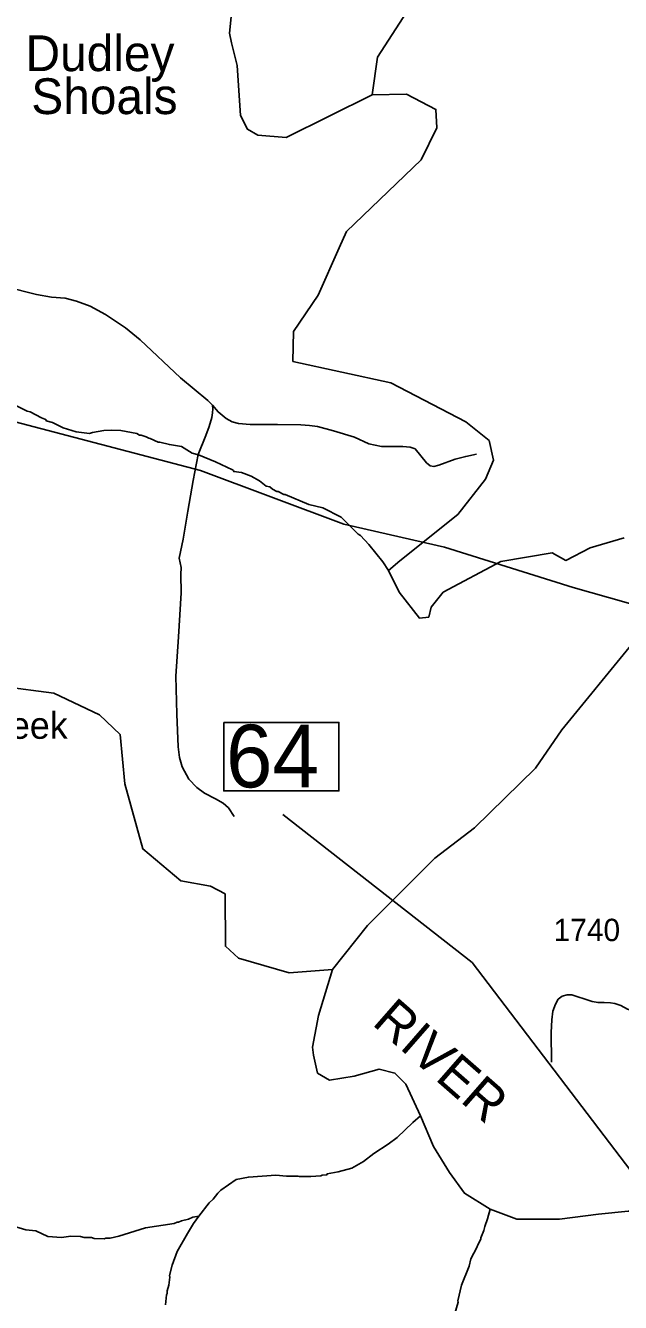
# Model space of a CAD drawing. Extents: x 1159738 to 1321356, y 736314 to 882035.
# Drawn here: x 1296447 to 1299773, y 769153 to 776290 of the extents above; entities that cross this region are included whole.
import ezdxf

# ---------------------------------------------------------------- set-up
doc = ezdxf.new("R2010")
doc.units = 0
for name, color, linetype in [('Exist Civil Demographics City Label', 7, 'Continuous'), ('Exist Hydrographic Creek Single Shore', 7, 'Continuous'), ('Exist Hydrographic Creek Single Shore Label', 7, 'Continuous'), ('Exist Hydrographic Misc Water Feature', 7, 'Continuous'), ('Exist Hydrographic River Shore Label', 7, 'Continuous'), ('Exist Road Non-System Type 51', 7, 'Continuous'), ('Exist Road Secondary Structure Standard Bridge Number Label', 7, 'Continuous'), ('Exist Road Secondary Type 51 Number Label', 7, 'Continuous'), ('Exist Utilities Electrical Transmission Line', 7, 'Continuous')]:
    doc.layers.add(name, color=color, linetype=linetype)

msp = doc.modelspace()

# ---------------------------------------------------------------- linework, layer by layer
at = {"layer": 'Exist Hydrographic Creek Single Shore'}
for points in [[(1297629.8, 776065.8), (1297598.6, 776193.2), (1297588.2, 776247.8), (1297598.7, 776356.2), (1297658.5, 776535.6), (1297663.6, 776567.6), (1297648.1, 776592.8), (1297642.8, 776611.8), (1297611.6, 776627.4), (1297554.5, 776637), (1297349.2, 776501.8), (1297312.8, 776492.2), (1297276.5, 776514.8), (1297141.4, 776813.8), (1297068.6, 777105.1), (1297084.9, 777239.3)], [(1298384.7, 775903.1), (1297903.7, 775663.3), (1297745.7, 775676.4), (1297687.7, 775710.3), (1297648.7, 775786.6), (1297629.8, 776065.8)], [(1298201.4, 775047.4), (1298241.7, 775137.8), (1298659.7, 775539.8), (1298746.7, 775718.6), (1298741.7, 775820.5), (1298576.7, 775905.9), (1298384.7, 775903.1)], [(1299794.7, 773426), (1299603.3, 773369.5), (1299467.3, 773300.1), (1299392.4, 773341.7), (1299103.9, 773294.6), (1298782.1, 773122.4), (1298715.5, 773039.2), (1298701.7, 772983.6), (1298649, 772978.1), (1298536.7, 773123), (1298477.2, 773243.3), (1298540.7, 773296.9), (1298863.8, 773556.3), (1299018.7, 773753.5), (1299062.8, 773860.9), (1299039.7, 773969.7), (1298908.7, 774074), (1298488.7, 774292.6), (1297941.8, 774411.9), (1297945.8, 774579.2), (1298083.8, 774783.3), (1298201.4, 775047.4)], [(1298162.8, 771013.3), (1298359.8, 771258.8), (1298735.7, 771635.3), (1298956.8, 771804.9), (1299297.8, 772139.4), (1299444.8, 772353.1), (1299838.8, 772834.3)], [(1298162.8, 771013.3), (1297920.7, 770995.2), (1297638.8, 771076.3), (1297564.8, 771143.5), (1297563.7, 771435.6), (1297481.7, 771480), (1297314.7, 771509.5), (1297102.8, 771687.8), (1297002.7, 772050.9), (1296975.8, 772327.2), (1296861.7, 772437.8), (1296605.7, 772557.8), (1296320.2, 772595.5), (1296242.4, 772569.2)], [(1298162.8, 771013.3), (1298085.1, 770756.7), (1298051.8, 770579.1), (1298057.3, 770534.6), (1298079.5, 770434.7), (1298146.1, 770395.8), (1298284.8, 770418.1), (1298423.5, 770456.9), (1298512.3, 770434.7), (1298573.3, 770373.6), (1298656, 770195.6), (1298728.7, 770023.9), (1298817.4, 769879.5), (1298900.7, 769762.9), (1299044.4, 769673.7), (1299194.7, 769618.5), (1299433.3, 769618.5), (1299649.7, 769646.3), (1299816.2, 769663), (1299960.4, 769663), (1300134.3, 769661.2)]]:
    msp.add_lwpolyline(points, dxfattribs=at)
at = {"layer": 'Exist Hydrographic Misc Water Feature'}
for points in [[(1298384.7, 775903.1), (1298414.7, 776112.7), (1298578.6, 776365.4), (1298731.7, 776496.9), (1298887.7, 776733.4), (1299058.7, 776913.8), (1299130.4, 777303.6), (1299439.7, 777513.4), (1300001.7, 777649.9), (1300111.7, 777723.1), (1300224.7, 777944.1), (1300481.7, 778605.3), (1300545.7, 778846.9), (1300560.7, 779096.1), (1300727.7, 779476.8), (1300925.7, 779745.3)], [(1298477.2, 773243.3), (1298445.2, 773291.5), (1298366, 773389.9), (1298319.4, 773439.3), (1298307.7, 773447.6), (1298212.3, 773542.5), (1298109.8, 773593.5), (1298030.3, 773611.9), (1297899.8, 773667.8), (1297891.8, 773668), (1297860.3, 773684.9), (1297852.4, 773685.2), (1297828.7, 773697.9), (1297813.1, 773710.4), (1297793.2, 773714.9), (1297754.6, 773745.6), (1297708.8, 773771.2), (1297655.3, 773791.1), (1297611.5, 773796.3), (1297609.7, 773802.4), (1297603.7, 773806.6), (1297509, 773851.4), (1297414.2, 773890.2), (1297378.4, 773899.3), (1297319.4, 773937), (1297251.8, 773947), (1297197.8, 773961.8), (1297188.1, 773960.9), (1297144.7, 773982.2), (1297136.7, 773982.4), (1297120.9, 773990.9), (1297093.1, 773999.7), (1297085.1, 773999.9), (1297069.5, 774008.5), (1296980, 774027.1), (1296925.9, 774028.7), (1296885.8, 774025.9), (1296821.6, 774015.8), (1296805.4, 774010.3), (1296729.6, 774018.5), (1296658.2, 774040.6), (1296599.1, 774070.4), (1296563.3, 774079.5), (1296563.5, 774085.5), (1296555.6, 774089.7), (1296535.8, 774096.3), (1296472.8, 774130.2), (1296456.9, 774134.6), (1296397.7, 774164.3)], [(1298656, 770195.6), (1298612.9, 770157.8), (1298524.5, 770074.4), (1298475.4, 770037.9), (1298393.9, 769984.3), (1298337.3, 769941.2), (1298271.5, 769903.9), (1298194.9, 769882.1), (1298134.6, 769871.9), (1298132.3, 769866), (1298106.3, 769864.8), (1298098.2, 769861), (1298042.1, 769856.7), (1297978, 769856.6), (1297970.2, 769858.8), (1297906.1, 769858.7), (1297846.3, 769864.5), (1297693.8, 769853), (1297625.5, 769839), (1297539.7, 769779.5), (1297523.2, 769764), (1297496.3, 769730.8), (1297473.7, 769709.5), (1297416.2, 769635.6)], [(1299044.4, 769673.7), (1299029.6, 769619.4), (1299014.4, 769577.8), (1299009.7, 769554), (1298992.5, 769514.4), (1298992.2, 769506.4), (1298975.3, 769475), (1298970.9, 769459.1), (1298937.1, 769396.1), (1298928, 769356.3), (1298884.9, 769249.6), (1298864.6, 769161), (1298866.1, 769154.1), (1298847.3, 769091.5)], [(1297416.2, 769635.6), (1297383.4, 769630.1), (1297359, 769618.9), (1297318.7, 769608), (1297302.5, 769600.5), (1297294.5, 769600.8), (1297278.3, 769593.2), (1297117.5, 769570), (1296968.2, 769522.4), (1296919.9, 769511.8), (1296895.9, 769512.5), (1296887.7, 769508.7), (1296831.8, 769510.4), (1296815.9, 769514.9), (1296775.9, 769516.1), (1296754, 769520.7), (1296700.1, 769522.3), (1296647.9, 769515.9), (1296572, 769522.1), (1296504.9, 769552.1), (1296449, 769557.8), (1296361.7, 769584.4)], [(1297416.2, 769635.6), (1297386.4, 769594), (1297352.7, 769539), (1297296, 769437.8), (1297267.6, 769361.5), (1297251.9, 769302.6), (1297253.6, 769293.9), (1297248.4, 769250), (1297239.4, 769218.3), (1297239, 769202.3), (1297234.7, 769194.4), (1297229.2, 769138.6)]]:
    msp.add_lwpolyline(points, dxfattribs=at)
at = {"layer": 'Exist Road Non-System Type 51'}
for points in [[(1297613.9, 771869.5), (1297581.4, 771917), (1297552.9, 771942.8), (1297509.5, 771967.2), (1297448.5, 771998.4), (1297405.1, 772031), (1297360.3, 772077.1), (1297323.7, 772146.3), (1297307.5, 772199.2), (1297300.7, 772259), (1297294, 772441.6), (1297288.6, 772652.7), (1297302.1, 772872.6), (1297317, 773119), (1297315.7, 773222.1), (1297317.1, 773261), (1297306.2, 773312.5), (1297329.3, 773419.7), (1297355, 773574.4), (1297384.9, 773746.1), (1297412, 773891.3), (1297455.3, 773997.9), (1297474.3, 774048.1), (1297489.2, 774099.7), (1297493.3, 774124.1), (1297494.6, 774147.2), (1297491.9, 774167.5), (1297466.2, 774193.3), (1297312.9, 774320.9), (1297088.3, 774533.1), (1297005.5, 774600.9), (1296894.3, 774674.2), (1296808.9, 774721.7), (1296733, 774748.8), (1296669.2, 774766.5), (1296591.9, 774771.9), (1296507.9, 774786.8), (1296338.4, 774828.9)], [(1297491.9, 774167.5), (1297523.5, 774129.7), (1297569.7, 774093.2), (1297602.6, 774074.9), (1297637.8, 774065.2), (1297703.5, 774060.3), (1297856.7, 774060.3), (1297985.7, 774057.9), (1298034.3, 774054.2), (1298079.3, 774049.4), (1298169.3, 774025), (1298286, 773989.7), (1298367.5, 773952), (1298437.5, 773936.2), (1298494.7, 773937.5), (1298556.7, 773936.2), (1298596.9, 773933.8), (1298624.8, 773922.9), (1298689.3, 773845), (1298708.7, 773827.9), (1298729.4, 773825.5), (1298758.6, 773832.8), (1298849.8, 773865.7), (1298908.2, 773881.5), (1298967.8, 773893.6)], [(1299953.3, 770779.4), (1299918.6, 770777.8), (1299879, 770777.8), (1299844.4, 770782.7), (1299813, 770791), (1299775.1, 770812.5), (1299742, 770824), (1299717.3, 770827.3), (1299682.6, 770829), (1299648, 770829), (1299615, 770835.6), (1299570.4, 770848.8), (1299535.8, 770860.4), (1299501.1, 770871.9), (1299476.3, 770871.9), (1299448.3, 770865.3), (1299425.2, 770847.1), (1299410.3, 770820.7), (1299395.5, 770781.1), (1299388.9, 770733.2), (1299385.6, 770662.2), (1299387.2, 770495.4)]]:
    msp.add_lwpolyline(points, dxfattribs=at)
at = {"layer": 'Exist Road Secondary Structure Standard Bridge Number Label'}
msp.add_lwpolyline([(1297555.2, 772394.2), (1298199.4, 772394.2), (1298199.4, 772011.9), (1297555.2, 772011.9)], close=True, dxfattribs=at)
msp.add_lwpolyline([(1299926.2, 769762.7), (1298944.8, 771052), (1297886.5, 771879.5)], dxfattribs=at)
at = {"layer": 'Exist Utilities Electrical Transmission Line'}
msp.add_lwpolyline([(1293695.3, 774869.9), (1294196.9, 774728), (1294542.8, 774621.4), (1296310.8, 774095), (1297425.3, 773803.3), (1298226.8, 773503.5), (1298790.4, 773374.2), (1299508.6, 773148.5), (1300521.9, 772862.5), (1301459.4, 772552.6), (1301995, 772369.9), (1304467.7, 771489.4), (1305403.8, 771154.7), (1306071.7, 770913.7), (1306551.9, 770746.5)], dxfattribs=at)

# ---------------------------------------------------------------- texts
at = {"layer": 'Exist Civil Demographics City Label'}
for s, p in [('Dudley', (1296447.5, 776034.7)), ('Shoals', (1296479.7, 775794.7))]:
    msp.add_text(s, height=200, dxfattribs=at).set_placement(p)
at = {"layer": 'Exist Hydrographic Creek Single Shore Label'}
msp.add_text('Creek', height=150, dxfattribs=at).set_placement((1296148.2, 772303))
at = {"layer": 'Exist Hydrographic River Shore Label'}
msp.add_text('RIVER', height=210, rotation=318.82641, dxfattribs=at).set_placement((1298379, 770709.1))
at = {"layer": 'Exist Road Secondary Structure Standard Bridge Number Label'}
msp.add_text('64', height=350, dxfattribs=at).set_placement((1297567.8, 772031.6))
at = {"layer": 'Exist Road Secondary Type 51 Number Label'}
msp.add_text('1740', height=125, dxfattribs=at).set_placement((1299399.5, 771172.2))

doc.saveas('drawing.dxf')
